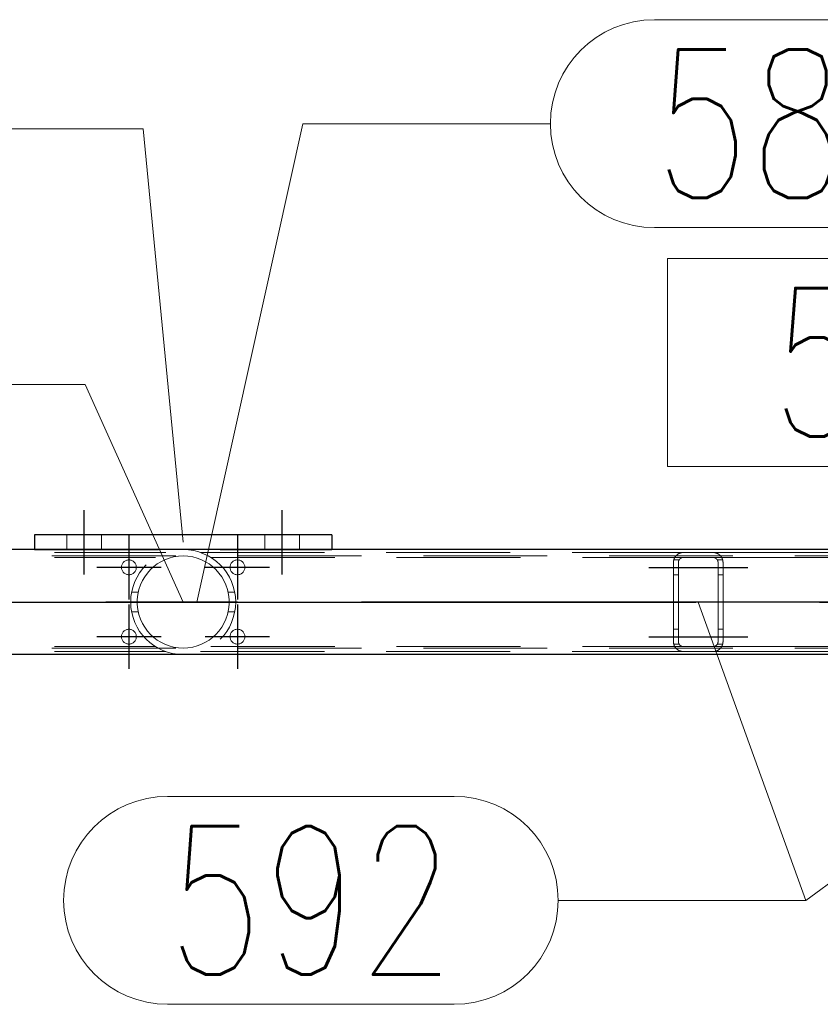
# Model space of a CAD drawing. Header units: millimetres. Extents: x -851 to 2, y 9346 to 10016.
# Tile 480 of 505: x -325 to -309, y 9781 to 9801. Entities that reach past the tile are written whole.
import ezdxf

# ---------------------------------------------------------------- set-up
doc = ezdxf.new("R2010")
doc.units = ezdxf.units.MM
doc.header["$LTSCALE"] = 10
doc.linetypes.add('HIDDEN', pattern=[0.375, 0.25, -0.125])
doc.linetypes.add('MITTE', pattern=[2, 1.25, -0.25, 0.25, -0.25])
for name, color, linetype, lineweight in [('PS_Hidden', 2, 'HIDDEN', 9), ('PS_Pos', 1, 'Continuous', 15), ('PS_Shape', 161, 'Continuous', 30), ('PS_SOLID', 7, 'Continuous', 30)]:
    doc.layers.add(name, color=color, linetype=linetype, lineweight=lineweight)
doc.layers.add('PS_Mid', color=5, linetype='MITTE')
doc.styles.add('simplex', font='simplex.shx', dxfattribs={"width": 0.75})

# ---------------------------------------------------------------- blocks, each defined once
blk = doc.blocks.new('*X1225')
at = {"layer": 'PS_Hidden', "color": 2, "linetype": 'HIDDEN'}
for p, q in [((-324.482, 9790.835), (-324.482, 9790.535)), ((-323.782, 9790.835), (-323.782, 9790.535)), ((-320.482, 9790.835), (-320.482, 9790.535)), ((-319.782, 9790.835), (-319.782, 9790.535)), ((-168.532, 9790.408), (-423.732, 9790.408)), ((-332.232, 9790.478), (-322.484, 9790.478)), ((-325.132, 9790.538), (-325.132, 9790.535)), ((-325.132, 9790.535), (-319.132, 9790.535)), ((-322.23, 9790.403), (-322.325, 9790.388)), ((-322.132, 9790.408), (-322.23, 9790.403)), ((-322.035, 9790.403), (-322.132, 9790.408)), ((-321.94, 9790.388), (-322.035, 9790.403)), ((-321.781, 9790.478), (-312.032, 9790.478)), ((-319.132, 9790.538), (-319.132, 9790.535)), ((-312.194, 9790.396), (-312.191, 9790.399)), ((-312.191, 9790.399), (-312.189, 9790.403)), ((-312.189, 9790.403), (-312.186, 9790.406)), ((-312.186, 9790.406), (-312.183, 9790.41)), ((-312.183, 9790.41), (-312.18, 9790.413)), ((-312.18, 9790.413), (-312.177, 9790.416)), ((-312.177, 9790.416), (-312.174, 9790.42)), ((-312.174, 9790.42), (-312.17, 9790.423)), ((-312.17, 9790.423), (-312.167, 9790.426)), ((-312.167, 9790.426), (-312.164, 9790.429)), ((-312.164, 9790.429), (-312.16, 9790.432)), ((-312.16, 9790.432), (-312.157, 9790.434)), ((-312.157, 9790.434), (-312.153, 9790.437)), ((-312.153, 9790.437), (-312.15, 9790.44)), ((-312.15, 9790.44), (-312.146, 9790.443)), ((-312.146, 9790.443), (-312.142, 9790.445)), ((-312.142, 9790.445), (-312.138, 9790.448)), ((-312.138, 9790.448), (-312.133, 9790.451)), ((-312.133, 9790.451), (-312.129, 9790.453)), ((-312.129, 9790.453), (-312.124, 9790.456)), ((-312.124, 9790.456), (-312.119, 9790.458)), ((-312.119, 9790.458), (-312.114, 9790.46)), ((-312.114, 9790.46), (-312.109, 9790.463)), ((-312.109, 9790.463), (-312.104, 9790.465)), ((-312.104, 9790.465), (-312.099, 9790.467)), ((-312.099, 9790.467), (-312.093, 9790.468)), ((-312.093, 9790.468), (-312.088, 9790.47)), ((-312.088, 9790.47), (-312.082, 9790.472)), ((-312.082, 9790.472), (-312.075, 9790.473)), ((-312.075, 9790.473), (-312.069, 9790.475)), ((-312.069, 9790.475), (-312.062, 9790.476)), ((-312.062, 9790.476), (-312.055, 9790.477)), ((-312.055, 9790.477), (-312.047, 9790.477)), ((-312.047, 9790.477), (-312.04, 9790.478)), ((-312.04, 9790.478), (-312.032, 9790.478)), ((-312.032, 9790.478), (-311.432, 9790.478)), ((-311.432, 9790.478), (-301.632, 9790.478)), ((-311.432, 9790.478), (-311.425, 9790.478)), ((-311.425, 9790.478), (-311.418, 9790.477)), ((-311.418, 9790.477), (-311.411, 9790.477)), ((-311.411, 9790.477), (-311.403, 9790.476)), ((-311.403, 9790.476), (-311.396, 9790.475)), ((-311.396, 9790.475), (-311.39, 9790.473)), ((-311.39, 9790.473), (-311.383, 9790.472)), ((-311.383, 9790.472), (-311.377, 9790.47)), ((-311.377, 9790.47), (-311.372, 9790.468)), ((-311.372, 9790.468), (-311.366, 9790.467)), ((-311.366, 9790.467), (-311.361, 9790.465)), ((-311.361, 9790.465), (-311.356, 9790.463)), ((-311.356, 9790.463), (-311.351, 9790.461)), ((-311.351, 9790.461), (-311.346, 9790.458)), ((-311.346, 9790.458), (-311.341, 9790.456)), ((-311.341, 9790.456), (-311.337, 9790.454)), ((-311.337, 9790.454), (-311.332, 9790.451)), ((-311.332, 9790.451), (-311.328, 9790.448)), ((-311.328, 9790.448), (-311.324, 9790.446)), ((-311.324, 9790.446), (-311.319, 9790.443)), ((-311.319, 9790.443), (-311.315, 9790.44)), ((-311.315, 9790.44), (-311.312, 9790.437)), ((-311.312, 9790.437), (-311.308, 9790.434)), ((-311.308, 9790.434), (-311.304, 9790.431)), ((-311.304, 9790.431), (-311.301, 9790.428)), ((-311.301, 9790.428), (-311.297, 9790.425)), ((-311.297, 9790.425), (-311.294, 9790.422)), ((-311.294, 9790.422), (-311.291, 9790.419)), ((-311.291, 9790.419), (-311.288, 9790.416)), ((-311.288, 9790.416), (-311.285, 9790.413)), ((-311.285, 9790.413), (-311.282, 9790.41)), ((-311.282, 9790.41), (-311.279, 9790.406)), ((-311.279, 9790.406), (-311.276, 9790.403)), ((-311.276, 9790.403), (-311.274, 9790.4)), ((-311.274, 9790.4), (-311.271, 9790.396)), ((-332.232, 9790.378), (-322.692, 9790.378)), ((-322.655, 9790.247), (-322.725, 9790.194)), ((-322.583, 9790.292), (-322.655, 9790.247)), ((-322.503, 9790.331), (-322.583, 9790.292)), ((-322.417, 9790.363), (-322.503, 9790.331)), ((-322.325, 9790.388), (-322.417, 9790.363)), ((-321.848, 9790.363), (-321.94, 9790.388)), ((-321.762, 9790.331), (-321.848, 9790.363)), ((-321.682, 9790.292), (-321.762, 9790.331)), ((-321.61, 9790.247), (-321.682, 9790.292)), ((-321.539, 9790.194), (-321.61, 9790.247)), ((-321.572, 9790.378), (-312.032, 9790.378)), ((-312.232, 9790.292), (-312.231, 9790.297)), ((-312.232, 9790.287), (-312.232, 9790.292)), ((-312.232, 9790.283), (-312.232, 9790.287)), ((-312.232, 9790.278), (-312.232, 9790.283)), ((-312.232, 9788.678), (-312.232, 9790.278)), ((-312.231, 9790.302), (-312.23, 9790.306)), ((-312.231, 9790.297), (-312.231, 9790.302)), ((-312.23, 9790.311), (-312.229, 9790.316)), ((-312.23, 9790.306), (-312.23, 9790.311)), ((-312.229, 9790.316), (-312.228, 9790.32)), ((-312.228, 9790.32), (-312.227, 9790.325)), ((-312.227, 9790.325), (-312.226, 9790.329)), ((-312.226, 9790.329), (-312.224, 9790.334)), ((-312.119, 9790.328), (-312.226, 9790.328)), ((-312.224, 9790.334), (-312.223, 9790.338)), ((-312.223, 9790.338), (-312.222, 9790.343)), ((-312.222, 9790.343), (-312.22, 9790.347)), ((-312.22, 9790.347), (-312.218, 9790.352)), ((-312.218, 9790.352), (-312.217, 9790.356)), ((-312.217, 9790.356), (-312.215, 9790.36)), ((-312.215, 9790.36), (-312.213, 9790.364)), ((-312.213, 9790.364), (-312.211, 9790.369)), ((-312.211, 9790.369), (-312.209, 9790.373)), ((-312.209, 9790.373), (-312.206, 9790.377)), ((-312.206, 9790.377), (-312.204, 9790.381)), ((-312.204, 9790.381), (-312.202, 9790.384)), ((-312.202, 9790.384), (-312.199, 9790.388)), ((-312.199, 9790.388), (-312.197, 9790.392)), ((-312.197, 9790.392), (-312.194, 9790.396)), ((-312.131, 9790.293), (-312.132, 9790.291)), ((-312.132, 9790.291), (-312.132, 9790.289)), ((-312.132, 9790.289), (-312.132, 9790.287)), ((-312.132, 9790.287), (-312.132, 9790.284)), ((-312.132, 9790.284), (-312.132, 9790.282)), ((-312.132, 9790.282), (-312.132, 9790.28)), ((-312.132, 9790.28), (-312.132, 9790.278)), ((-312.132, 9790.278), (-312.132, 9788.678)), ((-312.13, 9790.298), (-312.131, 9790.295)), ((-312.131, 9790.295), (-312.131, 9790.293)), ((-312.129, 9790.302), (-312.13, 9790.3)), ((-312.13, 9790.3), (-312.13, 9790.298)), ((-312.128, 9790.306), (-312.129, 9790.304)), ((-312.129, 9790.304), (-312.129, 9790.302)), ((-312.127, 9790.311), (-312.128, 9790.308)), ((-312.128, 9790.308), (-312.128, 9790.306)), ((-312.126, 9790.313), (-312.127, 9790.311)), ((-312.125, 9790.315), (-312.126, 9790.313)), ((-312.124, 9790.317), (-312.125, 9790.315)), ((-312.123, 9790.321), (-312.124, 9790.319)), ((-312.124, 9790.319), (-312.124, 9790.317)), ((-312.122, 9790.323), (-312.123, 9790.321)), ((-312.12, 9790.325), (-312.122, 9790.323)), ((-312.119, 9790.327), (-312.12, 9790.325)), ((-312.118, 9790.329), (-312.119, 9790.327)), ((-312.117, 9790.331), (-312.118, 9790.329)), ((-312.116, 9790.333), (-312.117, 9790.331)), ((-312.114, 9790.335), (-312.116, 9790.333)), ((-312.113, 9790.337), (-312.114, 9790.335)), ((-312.112, 9790.339), (-312.113, 9790.337)), ((-312.11, 9790.341), (-312.112, 9790.339)), ((-312.109, 9790.343), (-312.11, 9790.341)), ((-312.107, 9790.344), (-312.109, 9790.343)), ((-312.106, 9790.346), (-312.107, 9790.344)), ((-312.104, 9790.348), (-312.106, 9790.346)), ((-312.102, 9790.349), (-312.104, 9790.348)), ((-312.101, 9790.351), (-312.102, 9790.349)), ((-312.099, 9790.353), (-312.101, 9790.351)), ((-312.097, 9790.354), (-312.099, 9790.353)), ((-312.095, 9790.356), (-312.097, 9790.354)), ((-312.093, 9790.357), (-312.095, 9790.356)), ((-312.091, 9790.359), (-312.093, 9790.357)), ((-312.089, 9790.36), (-312.091, 9790.359)), ((-312.087, 9790.362), (-312.089, 9790.36)), ((-312.085, 9790.363), (-312.087, 9790.362)), ((-312.082, 9790.365), (-312.085, 9790.363)), ((-312.08, 9790.366), (-312.082, 9790.365)), ((-312.077, 9790.367), (-312.08, 9790.366)), ((-312.075, 9790.369), (-312.077, 9790.367)), ((-312.072, 9790.37), (-312.075, 9790.369)), ((-312.069, 9790.371), (-312.072, 9790.37)), ((-312.067, 9790.372), (-312.069, 9790.371)), ((-312.064, 9790.373), (-312.067, 9790.372)), ((-312.061, 9790.374), (-312.064, 9790.373)), ((-312.058, 9790.375), (-312.061, 9790.374)), ((-312.055, 9790.375), (-312.058, 9790.375)), ((-312.052, 9790.376), (-312.055, 9790.375)), ((-312.049, 9790.377), (-312.052, 9790.376)), ((-312.045, 9790.377), (-312.049, 9790.377)), ((-312.042, 9790.377), (-312.045, 9790.377)), ((-312.039, 9790.378), (-312.042, 9790.377)), ((-312.036, 9790.378), (-312.039, 9790.378)), ((-312.032, 9790.378), (-312.036, 9790.378)), ((-311.432, 9790.378), (-312.032, 9790.378)), ((-311.432, 9790.378), (-301.632, 9790.378)), ((-311.429, 9790.378), (-311.432, 9790.378)), ((-311.432, 9790.378), (-311.432, 9790.378)), ((-311.426, 9790.378), (-311.429, 9790.378)), ((-311.422, 9790.377), (-311.426, 9790.378)), ((-311.419, 9790.377), (-311.422, 9790.377)), ((-311.416, 9790.376), (-311.419, 9790.377)), ((-311.412, 9790.376), (-311.416, 9790.376)), ((-311.409, 9790.375), (-311.412, 9790.376)), ((-311.406, 9790.374), (-311.409, 9790.375)), ((-311.403, 9790.373), (-311.406, 9790.374)), ((-311.4, 9790.373), (-311.403, 9790.373)), ((-311.397, 9790.372), (-311.4, 9790.373)), ((-311.395, 9790.37), (-311.397, 9790.372)), ((-311.392, 9790.369), (-311.395, 9790.37)), ((-311.389, 9790.368), (-311.392, 9790.369)), ((-311.387, 9790.367), (-311.389, 9790.368)), ((-311.384, 9790.366), (-311.387, 9790.367)), ((-311.382, 9790.364), (-311.384, 9790.366)), ((-311.38, 9790.363), (-311.382, 9790.364)), ((-311.377, 9790.361), (-311.38, 9790.363)), ((-311.375, 9790.36), (-311.377, 9790.361)), ((-311.373, 9790.358), (-311.375, 9790.36)), ((-311.371, 9790.357), (-311.373, 9790.358)), ((-311.369, 9790.355), (-311.371, 9790.357)), ((-311.367, 9790.353), (-311.369, 9790.355)), ((-311.365, 9790.352), (-311.367, 9790.353)), ((-311.363, 9790.35), (-311.365, 9790.352)), ((-311.362, 9790.349), (-311.363, 9790.35)), ((-311.36, 9790.347), (-311.362, 9790.349)), ((-311.359, 9790.345), (-311.36, 9790.347)), ((-311.357, 9790.344), (-311.359, 9790.345)), ((-311.356, 9790.342), (-311.357, 9790.344)), ((-311.354, 9790.34), (-311.356, 9790.342)), ((-311.353, 9790.338), (-311.354, 9790.34)), ((-311.351, 9790.336), (-311.353, 9790.338)), ((-311.35, 9790.335), (-311.351, 9790.336)), ((-311.349, 9790.333), (-311.35, 9790.335)), ((-311.348, 9790.331), (-311.349, 9790.333)), ((-311.346, 9790.329), (-311.348, 9790.331)), ((-311.345, 9790.327), (-311.346, 9790.329)), ((-311.239, 9790.328), (-311.346, 9790.328)), ((-311.344, 9790.325), (-311.345, 9790.327)), ((-311.343, 9790.323), (-311.344, 9790.325)), ((-311.342, 9790.321), (-311.343, 9790.323)), ((-311.341, 9790.319), (-311.342, 9790.321)), ((-311.34, 9790.317), (-311.341, 9790.319)), ((-311.339, 9790.315), (-311.34, 9790.317)), ((-311.339, 9790.312), (-311.339, 9790.315)), ((-311.338, 9790.31), (-311.339, 9790.312)), ((-311.337, 9790.308), (-311.338, 9790.31)), ((-311.336, 9790.306), (-311.337, 9790.308)), ((-311.336, 9790.304), (-311.336, 9790.306)), ((-311.335, 9790.302), (-311.336, 9790.304)), ((-311.335, 9790.3), (-311.335, 9790.302)), ((-311.334, 9790.297), (-311.335, 9790.3)), ((-311.334, 9790.295), (-311.334, 9790.297)), ((-311.334, 9790.293), (-311.334, 9790.295)), ((-311.333, 9790.291), (-311.334, 9790.293)), ((-311.333, 9790.289), (-311.333, 9790.291)), ((-311.333, 9790.287), (-311.333, 9790.289)), ((-311.333, 9790.284), (-311.333, 9790.287)), ((-311.332, 9790.282), (-311.333, 9790.284)), ((-311.332, 9790.28), (-311.332, 9790.282)), ((-311.332, 9790.278), (-311.332, 9790.28)), ((-311.332, 9788.678), (-311.332, 9790.278)), ((-311.271, 9790.396), (-311.268, 9790.392)), ((-311.268, 9790.392), (-311.266, 9790.389)), ((-311.266, 9790.389), (-311.263, 9790.385)), ((-311.263, 9790.385), (-311.261, 9790.381)), ((-311.261, 9790.381), (-311.259, 9790.377)), ((-311.259, 9790.377), (-311.257, 9790.373)), ((-311.257, 9790.373), (-311.254, 9790.369)), ((-311.254, 9790.369), (-311.252, 9790.365)), ((-311.252, 9790.365), (-311.25, 9790.361)), ((-311.25, 9790.361), (-311.248, 9790.356)), ((-311.248, 9790.356), (-311.247, 9790.352)), ((-311.247, 9790.352), (-311.245, 9790.348)), ((-311.245, 9790.348), (-311.243, 9790.343)), ((-311.243, 9790.343), (-311.242, 9790.339)), ((-311.242, 9790.339), (-311.241, 9790.334)), ((-311.241, 9790.334), (-311.239, 9790.33)), ((-311.239, 9790.33), (-311.238, 9790.325)), ((-311.238, 9790.325), (-311.237, 9790.32)), ((-311.237, 9790.32), (-311.236, 9790.316)), ((-311.236, 9790.316), (-311.235, 9790.311)), ((-311.235, 9790.311), (-311.234, 9790.306)), ((-311.234, 9790.306), (-311.234, 9790.302)), ((-311.234, 9790.302), (-311.233, 9790.297)), ((-311.233, 9790.297), (-311.233, 9790.292)), ((-311.233, 9790.292), (-311.233, 9790.287)), ((-311.233, 9790.287), (-311.232, 9790.283)), ((-311.232, 9790.283), (-311.232, 9790.278)), ((-311.232, 9790.278), (-311.232, 9788.678)), ((-322.855, 9790.064), (-322.909, 9789.989)), ((-322.793, 9790.133), (-322.855, 9790.064)), ((-322.725, 9790.194), (-322.793, 9790.133)), ((-321.472, 9790.133), (-321.539, 9790.194)), ((-321.41, 9790.064), (-321.472, 9790.133)), ((-321.355, 9789.989), (-321.41, 9790.064)), ((-312.132, 9790.028), (-312.232, 9790.028)), ((-311.232, 9790.028), (-311.332, 9790.028)), ((-322.996, 9789.824), (-323.028, 9789.729)), ((-322.956, 9789.91), (-322.996, 9789.824)), ((-322.909, 9789.989), (-322.956, 9789.91)), ((-321.309, 9789.91), (-321.355, 9789.989)), ((-321.269, 9789.824), (-321.309, 9789.91)), ((-321.237, 9789.729), (-321.269, 9789.824)), ((-323.173, 9789.678), (-323.041, 9789.678)), ((-323.05, 9789.629), (-323.061, 9789.527)), ((-323.028, 9789.729), (-323.05, 9789.629)), ((-321.215, 9789.629), (-321.237, 9789.729)), ((-321.091, 9789.678), (-321.224, 9789.678)), ((-321.204, 9789.527), (-321.215, 9789.629)), ((-323.061, 9789.527), (-323.061, 9789.428)), ((-323.061, 9789.428), (-323.05, 9789.327)), ((-321.215, 9789.327), (-321.204, 9789.428)), ((-321.204, 9789.428), (-321.204, 9789.527)), ((-323.173, 9789.278), (-323.041, 9789.278)), ((-323.05, 9789.327), (-323.028, 9789.227)), ((-323.028, 9789.227), (-322.996, 9789.132)), ((-321.269, 9789.132), (-321.237, 9789.227)), ((-321.237, 9789.227), (-321.215, 9789.327)), ((-321.091, 9789.278), (-321.224, 9789.278)), ((-322.996, 9789.132), (-322.956, 9789.046)), ((-322.956, 9789.046), (-322.909, 9788.967)), ((-321.355, 9788.967), (-321.309, 9789.046)), ((-321.309, 9789.046), (-321.269, 9789.132)), ((-322.909, 9788.967), (-322.855, 9788.892)), ((-322.855, 9788.892), (-322.793, 9788.823)), ((-322.793, 9788.823), (-322.725, 9788.762)), ((-321.539, 9788.762), (-321.472, 9788.823)), ((-321.472, 9788.823), (-321.41, 9788.892)), ((-321.41, 9788.892), (-321.355, 9788.967)), ((-312.132, 9788.928), (-312.232, 9788.928)), ((-311.232, 9788.928), (-311.332, 9788.928)), ((-322.725, 9788.762), (-322.655, 9788.709)), ((-322.655, 9788.709), (-322.583, 9788.664)), ((-322.583, 9788.664), (-322.503, 9788.625)), ((-322.503, 9788.625), (-322.417, 9788.592)), ((-321.848, 9788.592), (-321.762, 9788.625)), ((-321.762, 9788.625), (-321.682, 9788.664)), ((-321.682, 9788.664), (-321.61, 9788.709)), ((-321.61, 9788.709), (-321.539, 9788.762)), ((-312.232, 9788.673), (-312.232, 9788.678)), ((-312.232, 9788.678), (-312.232, 9788.678)), ((-312.232, 9788.668), (-312.232, 9788.673)), ((-312.232, 9788.664), (-312.232, 9788.668)), ((-312.231, 9788.659), (-312.232, 9788.664)), ((-312.231, 9788.654), (-312.231, 9788.659)), ((-312.23, 9788.649), (-312.231, 9788.654)), ((-312.23, 9788.645), (-312.23, 9788.649)), ((-312.229, 9788.64), (-312.23, 9788.645)), ((-312.228, 9788.636), (-312.229, 9788.64)), ((-312.227, 9788.631), (-312.228, 9788.636)), ((-312.226, 9788.626), (-312.227, 9788.631)), ((-312.119, 9788.628), (-312.226, 9788.628)), ((-312.224, 9788.622), (-312.226, 9788.626)), ((-312.223, 9788.617), (-312.224, 9788.622)), ((-312.222, 9788.613), (-312.223, 9788.617)), ((-312.22, 9788.608), (-312.222, 9788.613)), ((-312.218, 9788.604), (-312.22, 9788.608)), ((-312.132, 9788.678), (-312.132, 9788.676)), ((-312.132, 9788.676), (-312.132, 9788.674)), ((-312.132, 9788.674), (-312.132, 9788.671)), ((-312.132, 9788.671), (-312.132, 9788.669)), ((-312.132, 9788.669), (-312.132, 9788.667)), ((-312.132, 9788.667), (-312.132, 9788.665)), ((-312.132, 9788.665), (-312.131, 9788.663)), ((-312.131, 9788.663), (-312.131, 9788.66)), ((-312.131, 9788.66), (-312.13, 9788.658)), ((-312.13, 9788.658), (-312.13, 9788.656)), ((-312.13, 9788.656), (-312.129, 9788.654)), ((-312.129, 9788.654), (-312.129, 9788.652)), ((-312.129, 9788.652), (-312.128, 9788.649)), ((-312.128, 9788.649), (-312.128, 9788.647)), ((-312.128, 9788.647), (-312.127, 9788.645)), ((-312.127, 9788.645), (-312.126, 9788.643)), ((-312.126, 9788.643), (-312.125, 9788.641)), ((-312.125, 9788.641), (-312.124, 9788.639)), ((-312.124, 9788.639), (-312.124, 9788.637)), ((-312.124, 9788.637), (-312.123, 9788.635)), ((-312.123, 9788.635), (-312.122, 9788.633)), ((-312.122, 9788.633), (-312.12, 9788.63)), ((-312.12, 9788.63), (-312.119, 9788.628)), ((-312.119, 9788.628), (-312.118, 9788.626)), ((-312.118, 9788.626), (-312.117, 9788.625)), ((-312.117, 9788.625), (-312.116, 9788.623)), ((-312.116, 9788.623), (-312.114, 9788.621)), ((-312.114, 9788.621), (-312.113, 9788.619)), ((-312.113, 9788.619), (-312.112, 9788.617)), ((-312.112, 9788.617), (-312.11, 9788.615)), ((-312.11, 9788.615), (-312.109, 9788.613)), ((-312.109, 9788.613), (-312.107, 9788.611)), ((-312.107, 9788.611), (-312.106, 9788.61)), ((-312.106, 9788.61), (-312.104, 9788.608)), ((-312.104, 9788.608), (-312.102, 9788.606)), ((-311.363, 9788.606), (-311.362, 9788.607)), ((-311.362, 9788.607), (-311.36, 9788.609)), ((-311.36, 9788.609), (-311.359, 9788.61)), ((-311.359, 9788.61), (-311.357, 9788.612)), ((-311.357, 9788.612), (-311.356, 9788.614)), ((-311.356, 9788.614), (-311.354, 9788.616)), ((-311.354, 9788.616), (-311.353, 9788.618)), ((-311.353, 9788.618), (-311.351, 9788.619)), ((-311.351, 9788.619), (-311.35, 9788.621)), ((-311.35, 9788.621), (-311.349, 9788.623)), ((-311.349, 9788.623), (-311.348, 9788.625)), ((-311.348, 9788.625), (-311.346, 9788.627)), ((-311.346, 9788.627), (-311.345, 9788.629)), ((-311.239, 9788.628), (-311.346, 9788.628)), ((-311.345, 9788.629), (-311.344, 9788.631)), ((-311.344, 9788.631), (-311.343, 9788.633)), ((-311.343, 9788.633), (-311.342, 9788.635)), ((-311.342, 9788.635), (-311.341, 9788.637)), ((-311.341, 9788.637), (-311.34, 9788.639)), ((-311.34, 9788.639), (-311.339, 9788.641)), ((-311.339, 9788.643), (-311.338, 9788.645)), ((-311.339, 9788.641), (-311.339, 9788.643)), ((-311.338, 9788.645), (-311.337, 9788.648)), ((-311.337, 9788.648), (-311.336, 9788.65)), ((-311.336, 9788.652), (-311.335, 9788.654)), ((-311.336, 9788.65), (-311.336, 9788.652)), ((-311.335, 9788.656), (-311.334, 9788.658)), ((-311.335, 9788.654), (-311.335, 9788.656)), ((-311.334, 9788.663), (-311.333, 9788.665)), ((-311.334, 9788.661), (-311.334, 9788.663)), ((-311.334, 9788.658), (-311.334, 9788.661)), ((-311.333, 9788.671), (-311.332, 9788.674)), ((-311.333, 9788.669), (-311.333, 9788.671)), ((-311.333, 9788.667), (-311.333, 9788.669)), ((-311.333, 9788.665), (-311.333, 9788.667)), ((-311.332, 9788.676), (-311.332, 9788.678)), ((-311.332, 9788.674), (-311.332, 9788.676)), ((-311.245, 9788.608), (-311.247, 9788.604)), ((-311.243, 9788.612), (-311.245, 9788.608)), ((-311.242, 9788.617), (-311.243, 9788.612)), ((-311.241, 9788.621), (-311.242, 9788.617)), ((-311.239, 9788.626), (-311.241, 9788.621)), ((-311.238, 9788.631), (-311.239, 9788.626)), ((-311.237, 9788.635), (-311.238, 9788.631)), ((-311.236, 9788.64), (-311.237, 9788.635)), ((-311.235, 9788.645), (-311.236, 9788.64)), ((-311.234, 9788.649), (-311.235, 9788.645)), ((-311.233, 9788.659), (-311.234, 9788.654)), ((-311.234, 9788.654), (-311.234, 9788.649)), ((-311.232, 9788.673), (-311.233, 9788.668)), ((-311.233, 9788.668), (-311.233, 9788.664)), ((-311.233, 9788.664), (-311.233, 9788.659)), ((-311.232, 9788.678), (-311.232, 9788.673)), ((-168.532, 9788.548), (-423.732, 9788.548)), ((-332.232, 9788.578), (-322.692, 9788.578)), ((-332.232, 9788.478), (-322.484, 9788.478)), ((-322.417, 9788.592), (-322.325, 9788.568)), ((-322.325, 9788.568), (-322.23, 9788.553)), ((-322.23, 9788.553), (-322.132, 9788.548)), ((-322.132, 9788.548), (-322.035, 9788.553)), ((-322.132, 9788.548), (-322.132, 9788.548)), ((-322.035, 9788.553), (-321.94, 9788.568)), ((-321.94, 9788.568), (-321.848, 9788.592)), ((-321.781, 9788.478), (-312.032, 9788.478)), ((-321.572, 9788.578), (-312.032, 9788.578)), ((-312.217, 9788.6), (-312.218, 9788.604)), ((-312.215, 9788.596), (-312.217, 9788.6)), ((-312.213, 9788.591), (-312.215, 9788.596)), ((-312.211, 9788.587), (-312.213, 9788.591)), ((-312.209, 9788.583), (-312.211, 9788.587)), ((-312.206, 9788.579), (-312.209, 9788.583)), ((-312.204, 9788.575), (-312.206, 9788.579)), ((-312.202, 9788.571), (-312.204, 9788.575)), ((-312.199, 9788.568), (-312.202, 9788.571)), ((-312.197, 9788.564), (-312.199, 9788.568)), ((-312.194, 9788.56), (-312.197, 9788.564)), ((-312.191, 9788.556), (-312.194, 9788.56)), ((-312.189, 9788.553), (-312.191, 9788.556)), ((-312.186, 9788.549), (-312.189, 9788.553)), ((-312.183, 9788.546), (-312.186, 9788.549)), ((-312.18, 9788.543), (-312.183, 9788.546)), ((-312.177, 9788.539), (-312.18, 9788.543)), ((-312.174, 9788.536), (-312.177, 9788.539)), ((-312.17, 9788.533), (-312.174, 9788.536)), ((-312.167, 9788.53), (-312.17, 9788.533)), ((-312.164, 9788.527), (-312.167, 9788.53)), ((-312.16, 9788.524), (-312.164, 9788.527)), ((-312.157, 9788.521), (-312.16, 9788.524)), ((-312.153, 9788.519), (-312.157, 9788.521)), ((-312.15, 9788.516), (-312.153, 9788.519)), ((-312.146, 9788.513), (-312.15, 9788.516)), ((-312.142, 9788.511), (-312.146, 9788.513)), ((-312.138, 9788.508), (-312.142, 9788.511)), ((-312.133, 9788.505), (-312.138, 9788.508)), ((-312.129, 9788.503), (-312.133, 9788.505)), ((-312.124, 9788.5), (-312.129, 9788.503)), ((-312.119, 9788.498), (-312.124, 9788.5)), ((-312.114, 9788.495), (-312.119, 9788.498)), ((-312.109, 9788.493), (-312.114, 9788.495)), ((-312.104, 9788.491), (-312.109, 9788.493)), ((-312.099, 9788.489), (-312.104, 9788.491)), ((-312.102, 9788.606), (-312.101, 9788.605)), ((-312.101, 9788.605), (-312.099, 9788.603)), ((-312.099, 9788.603), (-312.097, 9788.602)), ((-312.093, 9788.487), (-312.099, 9788.489)), ((-312.097, 9788.602), (-312.095, 9788.6)), ((-312.095, 9788.6), (-312.093, 9788.598)), ((-312.093, 9788.598), (-312.091, 9788.597)), ((-312.088, 9788.486), (-312.093, 9788.487)), ((-312.091, 9788.597), (-312.089, 9788.595)), ((-312.089, 9788.595), (-312.087, 9788.594)), ((-312.082, 9788.484), (-312.088, 9788.486)), ((-312.087, 9788.594), (-312.085, 9788.593)), ((-312.085, 9788.593), (-312.082, 9788.591)), ((-312.082, 9788.591), (-312.08, 9788.59)), ((-312.075, 9788.483), (-312.082, 9788.484)), ((-312.08, 9788.59), (-312.077, 9788.589)), ((-312.077, 9788.589), (-312.075, 9788.587)), ((-312.075, 9788.587), (-312.072, 9788.586)), ((-312.069, 9788.481), (-312.075, 9788.483)), ((-312.072, 9788.586), (-312.069, 9788.585)), ((-312.069, 9788.585), (-312.067, 9788.584)), ((-312.062, 9788.48), (-312.069, 9788.481)), ((-312.067, 9788.584), (-312.064, 9788.583)), ((-312.064, 9788.583), (-312.061, 9788.582)), ((-312.055, 9788.479), (-312.062, 9788.48)), ((-312.061, 9788.582), (-312.058, 9788.581)), ((-312.058, 9788.581), (-312.055, 9788.58)), ((-312.055, 9788.58), (-312.052, 9788.58)), ((-312.047, 9788.478), (-312.055, 9788.479)), ((-312.052, 9788.58), (-312.049, 9788.579)), ((-312.049, 9788.579), (-312.045, 9788.579)), ((-312.04, 9788.478), (-312.047, 9788.478)), ((-312.045, 9788.579), (-312.042, 9788.578)), ((-312.042, 9788.578), (-312.039, 9788.578)), ((-312.032, 9788.478), (-312.04, 9788.478)), ((-312.039, 9788.578), (-312.036, 9788.578)), ((-312.036, 9788.578), (-312.032, 9788.578)), ((-312.032, 9788.578), (-311.432, 9788.578)), ((-312.032, 9788.578), (-312.032, 9788.578)), ((-311.432, 9788.478), (-312.032, 9788.478)), ((-311.432, 9788.578), (-301.632, 9788.578)), ((-311.432, 9788.578), (-311.429, 9788.578)), ((-311.432, 9788.478), (-301.632, 9788.478)), ((-311.425, 9788.478), (-311.432, 9788.478)), ((-311.429, 9788.578), (-311.426, 9788.578)), ((-311.426, 9788.578), (-311.422, 9788.578)), ((-311.418, 9788.478), (-311.425, 9788.478)), ((-311.422, 9788.578), (-311.419, 9788.579)), ((-311.419, 9788.579), (-311.416, 9788.579)), ((-311.411, 9788.479), (-311.418, 9788.478)), ((-311.416, 9788.579), (-311.412, 9788.58)), ((-311.412, 9788.58), (-311.409, 9788.581)), ((-311.403, 9788.48), (-311.411, 9788.479)), ((-311.409, 9788.581), (-311.406, 9788.581)), ((-311.406, 9788.581), (-311.403, 9788.582)), ((-311.403, 9788.582), (-311.4, 9788.583)), ((-311.396, 9788.481), (-311.403, 9788.48)), ((-311.4, 9788.583), (-311.397, 9788.584)), ((-311.397, 9788.584), (-311.395, 9788.585)), ((-311.39, 9788.482), (-311.396, 9788.481)), ((-311.395, 9788.585), (-311.392, 9788.586)), ((-311.392, 9788.586), (-311.389, 9788.588)), ((-311.383, 9788.484), (-311.39, 9788.482)), ((-311.389, 9788.588), (-311.387, 9788.589)), ((-311.387, 9788.589), (-311.384, 9788.59)), ((-311.384, 9788.59), (-311.382, 9788.592)), ((-311.377, 9788.486), (-311.383, 9788.484)), ((-311.382, 9788.592), (-311.38, 9788.593)), ((-311.38, 9788.593), (-311.377, 9788.595)), ((-311.377, 9788.595), (-311.375, 9788.596)), ((-311.372, 9788.487), (-311.377, 9788.486)), ((-311.375, 9788.596), (-311.373, 9788.598)), ((-311.373, 9788.598), (-311.371, 9788.599)), ((-311.366, 9788.489), (-311.372, 9788.487)), ((-311.371, 9788.599), (-311.369, 9788.601)), ((-311.369, 9788.601), (-311.367, 9788.602)), ((-311.367, 9788.602), (-311.365, 9788.604)), ((-311.361, 9788.491), (-311.366, 9788.489)), ((-311.365, 9788.604), (-311.363, 9788.606)), ((-311.356, 9788.493), (-311.361, 9788.491)), ((-311.351, 9788.495), (-311.356, 9788.493)), ((-311.346, 9788.497), (-311.351, 9788.495)), ((-311.341, 9788.5), (-311.346, 9788.497)), ((-311.337, 9788.502), (-311.341, 9788.5)), ((-311.332, 9788.505), (-311.337, 9788.502)), ((-311.328, 9788.507), (-311.332, 9788.505)), ((-311.324, 9788.51), (-311.328, 9788.507)), ((-311.319, 9788.513), (-311.324, 9788.51)), ((-311.315, 9788.516), (-311.319, 9788.513)), ((-311.312, 9788.519), (-311.315, 9788.516)), ((-311.308, 9788.521), (-311.312, 9788.519)), ((-311.304, 9788.524), (-311.308, 9788.521)), ((-311.301, 9788.527), (-311.304, 9788.524)), ((-311.297, 9788.53), (-311.301, 9788.527)), ((-311.294, 9788.533), (-311.297, 9788.53)), ((-311.291, 9788.536), (-311.294, 9788.533)), ((-311.288, 9788.54), (-311.291, 9788.536)), ((-311.285, 9788.543), (-311.288, 9788.54)), ((-311.282, 9788.546), (-311.285, 9788.543)), ((-311.279, 9788.549), (-311.282, 9788.546)), ((-311.276, 9788.553), (-311.279, 9788.549)), ((-311.274, 9788.556), (-311.276, 9788.553)), ((-311.271, 9788.56), (-311.274, 9788.556)), ((-311.268, 9788.563), (-311.271, 9788.56)), ((-311.266, 9788.567), (-311.268, 9788.563)), ((-311.263, 9788.571), (-311.266, 9788.567)), ((-311.261, 9788.575), (-311.263, 9788.571)), ((-311.259, 9788.579), (-311.261, 9788.575)), ((-311.257, 9788.583), (-311.259, 9788.579)), ((-311.254, 9788.587), (-311.257, 9788.583)), ((-311.252, 9788.591), (-311.254, 9788.587)), ((-311.25, 9788.595), (-311.252, 9788.591)), ((-311.248, 9788.599), (-311.25, 9788.595)), ((-311.247, 9788.604), (-311.248, 9788.599))]:
    blk.add_line(p, q, dxfattribs=at)
at = {"layer": 'PS_Hidden', "color": 2, "extrusion": (0, 0, -1)}
for centre in [(323.228, 9790.178), (321.036, 9790.178), (323.228, 9788.778), (321.036, 9788.778)]:
    blk.add_circle(centre, 0.15, dxfattribs=at)
at = {"layer": 'PS_Hidden', "extrusion": (0, 0, -1)}
for start, end in [(270, 90), (90, 270)]:
    blk.add_arc((322.132, 9789.478), 1.06, start, end, dxfattribs=at)
at = {"layer": 'PS_Mid', "color": 5, "linetype": 'MITTE'}
for p, q in [((-324.132, 9790.035), (-324.132, 9791.335)), ((-324.132, 9790.035), (-324.132, 9791.335)), ((-320.132, 9790.035), (-320.132, 9791.335)), ((-320.132, 9790.035), (-320.132, 9791.335)), ((-323.228, 9790.828), (-323.228, 9789.528)), ((-323.228, 9790.828), (-323.228, 9789.528)), ((-321.036, 9790.828), (-321.036, 9789.528)), ((-321.036, 9790.828), (-321.036, 9789.528)), ((-322.578, 9790.178), (-323.878, 9790.178)), ((-322.578, 9790.178), (-323.878, 9790.178)), ((-320.386, 9790.178), (-321.686, 9790.178)), ((-320.386, 9790.178), (-321.686, 9790.178)), ((-312.732, 9790.178), (-311.632, 9790.178)), ((-312.732, 9790.178), (-311.632, 9790.178)), ((-311.832, 9790.178), (-310.732, 9790.178)), ((-311.832, 9790.178), (-310.732, 9790.178)), ((-166.032, 9789.478), (-426.232, 9789.478)), ((-376.281, 9789.478), (-319.984, 9789.478)), ((-324.281, 9789.478), (-267.984, 9789.478)), ((-322.539, 9789.478), (-323.692, 9789.478)), ((-323.228, 9789.428), (-323.228, 9788.128)), ((-323.228, 9789.428), (-323.228, 9788.128)), ((-322.132, 9789.478), (-322.132, 9789.478)), ((-321.726, 9789.478), (-320.572, 9789.478)), ((-321.036, 9789.428), (-321.036, 9788.128)), ((-321.036, 9789.428), (-321.036, 9788.128)), ((-311.732, 9789.478), (-311.732, 9789.478)), ((-322.578, 9788.778), (-323.878, 9788.778)), ((-322.578, 9788.778), (-323.878, 9788.778)), ((-320.386, 9788.778), (-321.686, 9788.778)), ((-320.386, 9788.778), (-321.686, 9788.778)), ((-312.732, 9788.778), (-311.632, 9788.778)), ((-312.732, 9788.778), (-311.632, 9788.778)), ((-311.832, 9788.778), (-310.732, 9788.778)), ((-311.832, 9788.778), (-310.732, 9788.778))]:
    blk.add_line(p, q, dxfattribs=at)
at = {"layer": 'PS_SOLID', "color": 7, "linetype": 'Continuous'}
for p, q in [((-319.132, 9790.835), (-325.132, 9790.835)), ((-325.132, 9790.835), (-325.132, 9790.538)), ((-319.132, 9790.835), (-319.132, 9790.538)), ((-168.532, 9790.538), (-423.732, 9790.538)), ((-168.532, 9788.418), (-423.732, 9788.418))]:
    blk.add_line(p, q, dxfattribs=at)
blk = doc.blocks.new('*X1258')
at = {"color": 1}
for p, q in [((-302.366, 9796.418), (-312.352, 9796.418)), ((-312.352, 9796.418), (-312.352, 9792.218)), ((-302.366, 9792.218), (-302.366, 9796.418)), ((-302.366, 9794.318), (-297.366, 9794.318)), ((-296.132, 9789.478), (-297.366, 9794.318)), ((-312.352, 9792.218), (-302.366, 9792.218))]:
    blk.add_line(p, q, dxfattribs=at)
at = {"color": 30, "style": 'simplex', "width": 0.75}
blk.add_text('563', height=3, dxfattribs=at).set_placement((-310.252, 9792.818))
blk = doc.blocks.new('*X1277')
at = {"color": 1}
for p, q in [((-336.033, 9795.971), (-331.211, 9795.971)), ((-329.111, 9793.871), (-324.111, 9793.871)), ((-322.132, 9789.478), (-324.111, 9793.871)), ((-336.033, 9791.771), (-331.211, 9791.771))]:
    blk.add_line(p, q, dxfattribs=at)
for centre, start, end in [((-336.033, 9793.871), 90, 270), ((-331.211, 9793.871), 270, 90)]:
    blk.add_arc(centre, 2.1, start, end, dxfattribs=at)
at = {"color": 30, "style": 'simplex', "width": 0.75}
blk.add_text('571', height=3, dxfattribs=at).set_placement((-336.033, 9792.371))
blk = doc.blocks.new('*X1278')
at = {"color": 1}
for p, q in [((-335.506, 9801.133), (-330.042, 9801.133)), ((-327.942, 9799.033), (-322.942, 9799.033)), ((-322.132, 9790.685), (-322.942, 9799.033)), ((-335.506, 9796.933), (-330.042, 9796.933))]:
    blk.add_line(p, q, dxfattribs=at)
for centre, start, end in [((-335.506, 9799.033), 90, 270), ((-330.042, 9799.033), 270, 90)]:
    blk.add_arc(centre, 2.1, start, end, dxfattribs=at)
at = {"color": 30, "style": 'simplex', "width": 0.75}
blk.add_text('614', height=3, dxfattribs=at).set_placement((-335.506, 9797.533))
blk = doc.blocks.new('*X1279')
at = {"color": 1}
for p, q in [((-312.618, 9801.239), (-306.832, 9801.239)), ((-321.859, 9789.478), (-319.718, 9799.139)), ((-319.718, 9799.139), (-314.718, 9799.139)), ((-312.618, 9797.039), (-306.832, 9797.039))]:
    blk.add_line(p, q, dxfattribs=at)
for centre, start, end in [((-312.618, 9799.139), 90, 270), ((-306.832, 9799.139), 270, 90)]:
    blk.add_arc(centre, 2.1, start, end, dxfattribs=at)
at = {"color": 30, "style": 'simplex', "width": 0.75}
blk.add_text('583', height=3, dxfattribs=at).set_placement((-312.618, 9797.639))
blk = doc.blocks.new('*X1435')
at = {"color": 1}
for p, q in [((-301.331, 9789.478), (-309.56, 9783.453)), ((-322.446, 9785.553), (-316.66, 9785.553)), ((-314.56, 9783.453), (-309.56, 9783.453)), ((-322.446, 9781.353), (-316.66, 9781.353))]:
    blk.add_line(p, q, dxfattribs=at)
for centre, start, end in [((-322.446, 9783.453), 90, 270), ((-316.66, 9783.453), 270, 90)]:
    blk.add_arc(centre, 2.1, start, end, dxfattribs=at)
at = {"color": 30, "style": 'simplex', "width": 0.75}
blk.add_text('592', height=3, dxfattribs=at).set_placement((-322.446, 9781.953))
blk = doc.blocks.new('*X1436')
at = {"color": 1}
for p, q in [((-311.731, 9789.478), (-309.56, 9783.453)), ((-322.446, 9785.553), (-316.66, 9785.553)), ((-314.56, 9783.453), (-309.56, 9783.453)), ((-322.446, 9781.353), (-316.66, 9781.353))]:
    blk.add_line(p, q, dxfattribs=at)
for centre, start, end in [((-322.446, 9783.453), 90, 270), ((-316.66, 9783.453), 270, 90)]:
    blk.add_arc(centre, 2.1, start, end, dxfattribs=at)
at = {"color": 30, "style": 'simplex', "width": 0.75}
blk.add_text('592', height=3, dxfattribs=at).set_placement((-322.446, 9781.953))

msp = doc.modelspace()

# ---------------------------------------------------------------- block references
at = {"layer": 'PS_Pos'}
for name in ['*X1279', '*X1278', '*X1258', '*X1277', '*X1435', '*X1436']:
    msp.add_blockref(name, (0, 0), dxfattribs=at)
at = {"layer": 'PS_Shape', "color": 31}
msp.add_blockref('*X1225', (0, 0), dxfattribs=at)

doc.saveas('drawing.dxf')
